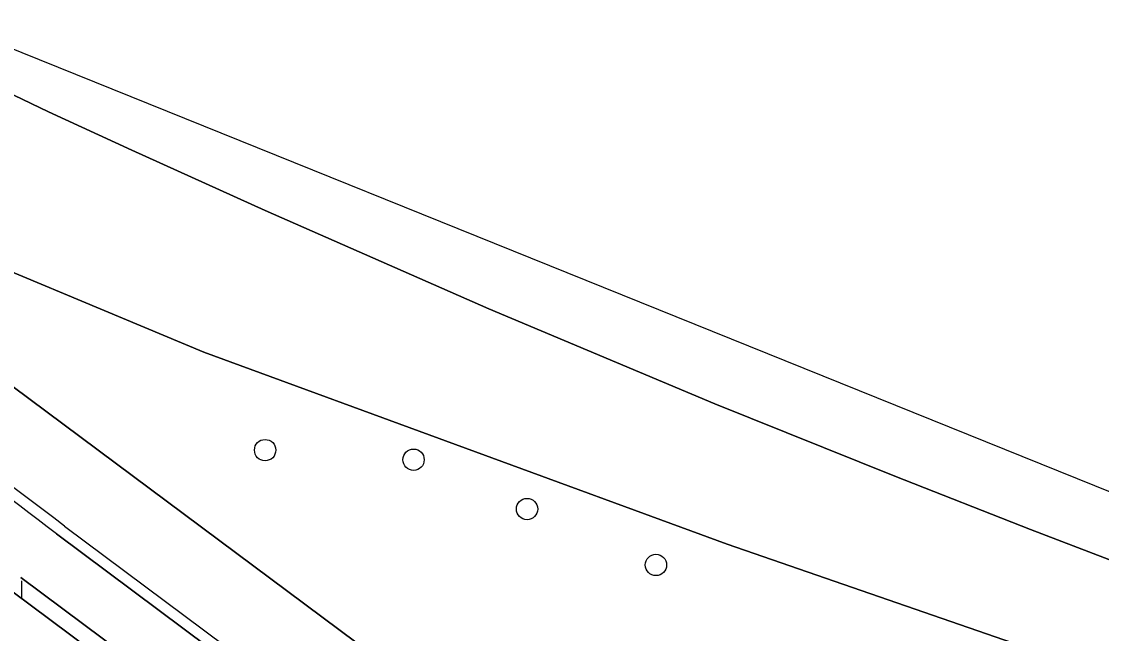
# Model space of a CAD drawing. Extents: x 159716 to 160783, y 383290 to 384031.
# Drawn here: x 160638.21 to 160687.64, y 383707.92 to 383735.92 of the extents above; entities that cross this region are included whole.
import ezdxf

# ---------------------------------------------------------------- set-up
doc = ezdxf.new("R2010")
doc.units = 0
for name, color, linetype in [('IMGEO_Berm_groen', 7, 'Continuous'), ('IMGEO_Boom', 7, 'Continuous'), ('IMGEO_Fietspad_gesloten', 7, 'Continuous'), ('IMGEO_Geluidsscherm', 7, 'Continuous'), ('IMGEO_Groenvoorziening', 7, 'Continuous'), ('IMGEO_Hek', 7, 'Continuous'), ('IMGEO_Kolk', 7, 'Continuous'), ('IMGEO_Perron', 7, 'Continuous'), ('IMGEO_Rijbaan_lokaal_gesloten', 7, 'Continuous'), ('IMGEO_Struiken', 7, 'Continuous'), ('IMGEO_Voetpad_halfverhard', 7, 'Continuous')]:
    doc.layers.add(name, color=color, linetype=linetype)

msp = doc.modelspace()

# ---------------------------------------------------------------- linework, layer by layer
at = {"layer": 'IMGEO_Berm_groen'}
msp.add_lwpolyline([(160637.703, 383709.907), (160653.307, 383698.258), (160668.093, 383687.223), (160682.755, 383676.25), (160683.222, 383676.879), (160668.629, 383687.775), (160638.168, 383710.487)], dxfattribs=at)
at = {"layer": 'IMGEO_Boom'}
for centre in [(160649.357, 383716.307), (160656.149, 383715.87), (160661.345, 383713.613), (160667.245, 383711.053)]:
    msp.add_circle(centre, 0.489, dxfattribs=at)
at = {"layer": 'IMGEO_Fietspad_gesloten'}
for points in [[(160696.932, 383669.891), (160694.183, 383671.859), (160670.115, 383689.862), (160639.807, 383712.479)], [(160638.168, 383710.487), (160668.629, 383687.775), (160683.222, 383676.879), (160692.451, 383669.987), (160692.635, 383669.85), (160695.657, 383667.834)]]:
    msp.add_lwpolyline(points, dxfattribs=at)
msp.add_arc((160355.604, 383339.539), 468.887, 52.69039, 54.75527, dxfattribs=at)
at = {"layer": 'IMGEO_Geluidsscherm'}
msp.add_lwpolyline([(160575.17, 383765.531), (160577.624, 383764.083), (160585.71, 383759.462), (160593.187, 383755.263), (160599.027, 383752.074), (160601.292, 383750.932), (160604.19, 383749.356), (160622.742, 383739.857), (160632.215, 383735.211), (160632.328, 383735.458), (160635.966, 383733.794), (160635.837, 383733.513), (160639.447, 383731.781), (160643.257, 383730.035), (160649.364, 383727.268), (160659.591, 383722.779), (160669.948, 383718.427), (160678.174, 383715.121), (160684.398, 383712.676), (160690.653, 383710.277)], dxfattribs=at)
at = {"layer": 'IMGEO_Groenvoorziening'}
msp.add_lwpolyline([(160703.249, 383700.683), (160670.505, 383711.999), (160646.548, 383720.787), (160632.666, 383726.581), (160631.509, 383724.052), (160631.456, 383723.934), (160676.382, 383690.49), (160683.698, 383700.291), (160686.235, 383702.425), (160688.667, 383702.652)], dxfattribs=at)
at = {"layer": 'IMGEO_Hek'}
msp.add_lwpolyline([(160640.178, 383712.834), (160670.486, 383690.217)], dxfattribs=at)
msp.add_arc((160354.624, 383338.017), 471.199, 52.69805, 55.08127, dxfattribs=at)
at = {"layer": 'IMGEO_Kolk'}
msp.add_line((160638.208, 383710.333), (160638.208, 383709.481), dxfattribs=at)
msp.add_lwpolyline([(160638.208, 383710.333), (160638.208, 383709.481)], dxfattribs=at)
at = {"layer": 'IMGEO_Perron'}
for points in [[(160714.024, 383703.898), (160634.02, 383736.183), (160577.888, 383766.417), (160517.828, 383805.85)], [(160542.358, 383786.206), (160559.415, 383775.23), (160571.204, 383767.897), (160588.907, 383757.731), (160604.19, 383749.356), (160622.742, 383739.857), (160627.187, 383737.677), (160632.215, 383735.211), (160632.328, 383735.458), (160635.966, 383733.794), (160635.837, 383733.513), (160639.447, 383731.781), (160643.257, 383730.035), (160649.364, 383727.268), (160659.591, 383722.779), (160669.948, 383718.427), (160678.174, 383715.121), (160684.398, 383712.676), (160690.653, 383710.277)]]:
    msp.add_lwpolyline(points, dxfattribs=at)
at = {"layer": 'IMGEO_Rijbaan_lokaal_gesloten'}
msp.add_lwpolyline([(160696.94, 383665.602), (160691.979, 383669.328), (160685.291, 383674.352), (160682.755, 383676.25), (160668.093, 383687.223), (160653.307, 383698.258), (160637.703, 383709.907)], dxfattribs=at)
at = {"layer": 'IMGEO_Struiken'}
msp.add_lwpolyline([(160690.653, 383710.277), (160684.398, 383712.676), (160678.174, 383715.121), (160669.948, 383718.427), (160659.591, 383722.779), (160649.364, 383727.268), (160643.257, 383730.035), (160639.447, 383731.781), (160635.837, 383733.513), (160635.799, 383733.43), (160634.434, 383730.445), (160633.378, 383728.137), (160632.666, 383726.581), (160646.548, 383720.787), (160670.505, 383711.999), (160703.249, 383700.683)], dxfattribs=at)
at = {"layer": 'IMGEO_Voetpad_halfverhard'}
for points in [[(160688.667, 383702.652), (160686.235, 383702.425), (160683.698, 383700.291), (160676.382, 383690.49), (160631.456, 383723.934), (160631.509, 383724.052), (160627.872, 383725.715), (160627.702, 383725.793), (160626.185, 383722.477)], [(160639.807, 383712.479), (160670.115, 383689.862), (160694.183, 383671.859), (160696.932, 383669.891)]]:
    msp.add_lwpolyline(points, dxfattribs=at)
msp.add_arc((160355.604, 383339.539), 468.887, 52.69039, 54.75527, dxfattribs=at)

doc.saveas('drawing.dxf')
